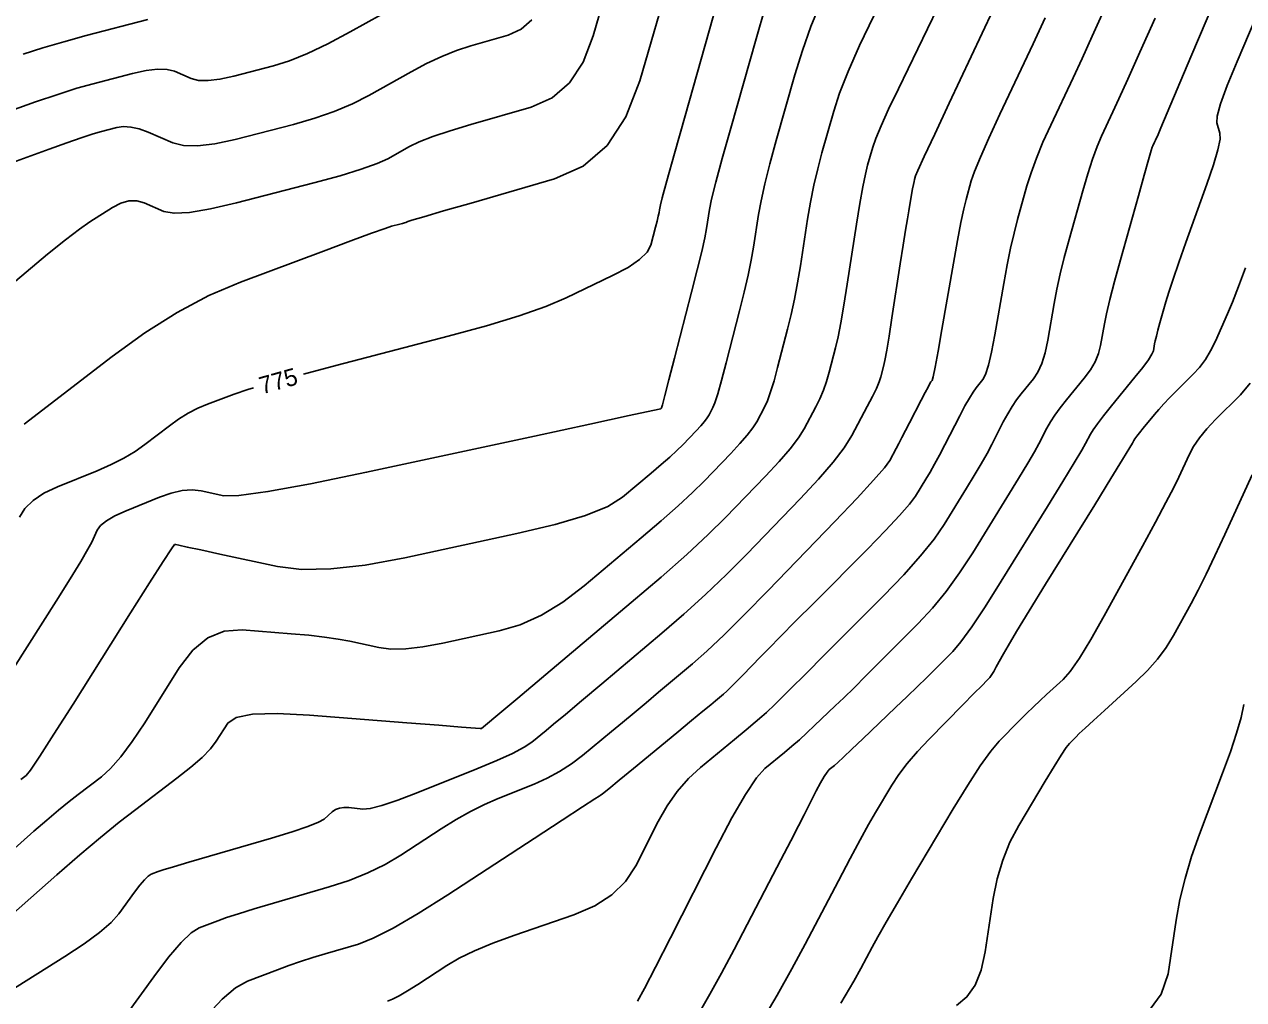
# Model space of a CAD drawing. Extents: x 2082232 to 2083549, y 592624 to 593832.
# Drawn here: x 2082779.32 to 2082828.72, y 593583.17 to 593622.7 of the extents above; entities that cross this region are included whole.
import ezdxf

# ---------------------------------------------------------------- set-up
doc = ezdxf.new("R2010")
doc.units = 0
doc.layers.add('DT_X_Contour_Major', color=7, linetype='Continuous')
doc.layers.add('DT_X_Contour_Minor', color=7, linetype='Continuous')

msp = doc.modelspace()

# ---------------------------------------------------------------- linework, layer by layer
at = {"layer": 'DT_X_Contour_Major'}
for points in [[(2082806.663, 593582.635), (2082807.094, 593583.392), (2082807.564, 593584.251), (2082808.073, 593585.212), (2082809.483, 593587.909), (2082809.969, 593588.84), (2082810.369, 593589.609), (2082810.683, 593590.216), (2082810.912, 593590.663), (2082811.406, 593591.637), (2082811.578, 593591.965), (2082811.723, 593592.218), (2082811.842, 593592.395), (2082811.934, 593592.497), (2082812.142, 593592.669), (2082812.273, 593592.784), (2082812.509, 593593.003), (2082812.849, 593593.323), (2082813.294, 593593.746), (2082814.621, 593595.011), (2082815.092, 593595.462), (2082815.508, 593595.865), (2082815.872, 593596.22), (2082816.181, 593596.528), (2082816.935, 593597.284), (2082817.27, 593597.675), (2082817.71, 593598.278), (2082818.254, 593599.095), (2082818.903, 593600.126), (2082820.773, 593603.158), (2082821.396, 593604.171), (2082821.861, 593604.934), (2082822.169, 593605.448), (2082822.32, 593605.713), (2082822.512, 593606.087), (2082822.62, 593606.264), (2082822.799, 593606.515), (2082823.049, 593606.839), (2082823.37, 593607.237), (2082824.32, 593608.396), (2082824.634, 593608.789), (2082824.864, 593609.099), (2082825.009, 593609.327), (2082825.069, 593609.471), (2082825.117, 593609.746), (2082825.144, 593609.877), (2082825.189, 593610.062), (2082825.252, 593610.301), (2082825.333, 593610.595), (2082825.573, 593611.453), (2082825.691, 593611.844), (2082825.866, 593612.376), (2082826.098, 593613.049), (2082826.386, 593613.861), (2082827.23, 593616.215), (2082827.5, 593617.007), (2082827.68, 593617.617), (2082827.768, 593618.045), (2082827.764, 593618.291), (2082827.633, 593618.705), (2082827.648, 593618.978), (2082827.79, 593619.483), (2082828.06, 593620.222), (2082828.457, 593621.194), (2082829.686, 593624.099)], [(2082790.622, 593608.526), (2082791.99, 593608.887), (2082796.487, 593610.057), (2082798.05, 593610.483), (2082799.369, 593610.885), (2082800.442, 593611.261), (2082801.27, 593611.613), (2082803.151, 593612.518), (2082803.777, 593612.849), (2082804.245, 593613.164), (2082804.553, 593613.462), (2082804.703, 593613.744), (2082804.892, 593614.474), (2082804.956, 593614.723), (2082805.005, 593614.924), (2082805.039, 593615.075), (2082805.058, 593615.177), (2082805.09, 593615.384), (2082805.162, 593615.667), (2082805.352, 593616.361), (2082805.662, 593617.467), (2082806.091, 593618.984), (2082807.393, 593623.577)], [(2082778.658, 593583.473), (2082780.956, 593584.921), (2082781.74, 593585.436), (2082782.367, 593585.898), (2082782.838, 593586.305), (2082783.152, 593586.658), (2082783.782, 593587.527), (2082784.001, 593587.817), (2082784.187, 593588.035), (2082784.34, 593588.182), (2082784.46, 593588.257), (2082784.734, 593588.362), (2082784.942, 593588.431), (2082785.359, 593588.558), (2082785.986, 593588.745), (2082786.823, 593588.99), (2082789.333, 593589.723), (2082790.173, 593589.977), (2082790.807, 593590.189), (2082791.238, 593590.361), (2082791.463, 593590.491), (2082791.793, 593590.783), (2082791.927, 593590.876), (2082792.085, 593590.936), (2082792.265, 593590.962), (2082792.467, 593590.956), (2082793.037, 593590.894), (2082793.336, 593590.919), (2082793.806, 593591.039), (2082794.446, 593591.255), (2082795.256, 593591.566), (2082797.646, 593592.523), (2082798.457, 593592.86), (2082799.099, 593593.152), (2082799.571, 593593.399), (2082799.874, 593593.602), (2082800.457, 593594.082), (2082800.762, 593594.336), (2082801.24, 593594.736), (2082801.891, 593595.282), (2082802.715, 593595.975), (2082805.143, 593598.019), (2082806.042, 593598.795), (2082806.915, 593599.589), (2082807.764, 593600.401), (2082808.589, 593601.232), (2082810.754, 593603.472), (2082811.494, 593604.262), (2082812.089, 593604.952), (2082812.54, 593605.542), (2082812.846, 593606.032), (2082813.471, 593607.206), (2082813.681, 593607.611), (2082813.843, 593607.946), (2082813.957, 593608.212), (2082814.022, 593608.408), (2082814.134, 593608.837), (2082814.186, 593609.081), (2082814.26, 593609.49), (2082814.355, 593610.064), (2082814.472, 593610.803), (2082814.811, 593612.994), (2082814.928, 593613.744), (2082815.024, 593614.351), (2082815.099, 593614.816), (2082815.153, 593615.137), (2082815.269, 593615.804), (2082815.309, 593616.029), (2082815.342, 593616.206), (2082815.368, 593616.333), (2082815.387, 593616.412), (2082815.427, 593616.556), (2082815.524, 593616.78), (2082815.783, 593617.347), (2082816.206, 593618.254), (2082816.792, 593619.504), (2082818.572, 593623.29)], [(2082779.267, 593621.493), (2082780.061, 593621.745), (2082780.912, 593621.994), (2082781.821, 593622.241), (2082784.32, 593622.893)], [(2082779.118, 593602.722), (2082779.34, 593603.078), (2082779.671, 593603.403), (2082780.11, 593603.696), (2082780.657, 593603.956), (2082782.261, 593604.609), (2082782.833, 593604.859), (2082783.348, 593605.119), (2082783.805, 593605.389), (2082784.205, 593605.67), (2082785.194, 593606.433), (2082785.568, 593606.703), (2082785.951, 593606.938), (2082786.341, 593607.139), (2082786.74, 593607.307), (2082787.813, 593607.709), (2082788.375, 593607.895), (2082788.6, 593607.961)]]:
    msp.add_lwpolyline(points, dxfattribs=at)
at = {"layer": 'DT_X_Contour_Minor'}
for points in [[(2082776.876, 593610.541), (2082779.392, 593612.659), (2082780.26, 593613.381), (2082780.979, 593613.96), (2082781.548, 593614.396), (2082781.968, 593614.688), (2082782.887, 593615.278), (2082783.226, 593615.455), (2082783.554, 593615.544), (2082783.871, 593615.547), (2082784.176, 593615.462), (2082784.975, 593615.118), (2082785.384, 593615.043), (2082786.01, 593615.077), (2082786.855, 593615.218), (2082787.918, 593615.467), (2082791.042, 593616.276), (2082792.108, 593616.564), (2082792.964, 593616.823), (2082793.608, 593617.052), (2082794.042, 593617.25), (2082794.917, 593617.741), (2082795.319, 593617.936), (2082795.868, 593618.15), (2082796.565, 593618.385), (2082797.409, 593618.64), (2082799.857, 593619.347), (2082800.703, 593619.726), (2082801.404, 593620.334), (2082801.96, 593621.169), (2082802.371, 593622.232), (2082803.274, 593625.37)], [(2082804.164, 593583.11), (2082804.445, 593583.629), (2082804.89, 593584.486), (2082805.5, 593585.682), (2082807.347, 593589.322), (2082807.99, 593590.547), (2082808.535, 593591.492), (2082808.98, 593592.157), (2082809.326, 593592.541), (2082810.119, 593593.193), (2082810.418, 593593.444), (2082810.721, 593593.709), (2082811.027, 593593.987), (2082811.338, 593594.278), (2082812.172, 593595.074), (2082812.519, 593595.408), (2082812.935, 593595.815), (2082813.418, 593596.294), (2082813.97, 593596.846), (2082815.532, 593598.415), (2082816.11, 593599.035), (2082816.671, 593599.719), (2082817.216, 593600.466), (2082817.745, 593601.278), (2082819.132, 593603.528), (2082819.603, 593604.296), (2082819.974, 593604.913), (2082820.247, 593605.38), (2082820.42, 593605.695), (2082820.749, 593606.335), (2082820.891, 593606.587), (2082821.07, 593606.861), (2082821.287, 593607.159), (2082821.54, 593607.479), (2082822.266, 593608.364), (2082822.512, 593608.696), (2082822.704, 593609.027), (2082822.842, 593609.357), (2082822.926, 593609.687), (2082823.079, 593610.564), (2082823.163, 593610.973), (2082823.301, 593611.542), (2082823.492, 593612.271), (2082823.736, 593613.159), (2082824.458, 593615.742), (2082824.697, 593616.592), (2082824.87, 593617.205), (2082824.978, 593617.582), (2082825.021, 593617.722), (2082825.048, 593617.779), (2082825.062, 593617.809), (2082825.083, 593617.856), (2082825.112, 593617.92), (2082825.148, 593618.001), (2082825.254, 593618.238), (2082825.367, 593618.501), (2082825.626, 593619.111), (2082826.032, 593620.069), (2082826.585, 593621.375), (2082828.254, 593625.319)], [(2082779.312, 593606.49), (2082782.875, 593609.239), (2082784.201, 593610.201), (2082785.509, 593611.022), (2082786.798, 593611.704), (2082788.069, 593612.246), (2082791.432, 593613.505), (2082792.551, 593613.922), (2082793.385, 593614.229), (2082793.934, 593614.426), (2082794.199, 593614.513), (2082794.525, 593614.597), (2082794.634, 593614.626), (2082794.717, 593614.65), (2082794.773, 593614.668), (2082794.804, 593614.68), (2082794.85, 593614.706), (2082795.023, 593614.76), (2082795.509, 593614.903), (2082796.306, 593615.136), (2082797.417, 593615.457), (2082800.793, 593616.432), (2082801.96, 593616.956), (2082802.926, 593617.793), (2082803.693, 593618.945), (2082804.261, 593620.411), (2082805.507, 593624.741)], [(2082778.752, 593619.196), (2082779.773, 593619.558), (2082780.672, 593619.861), (2082781.45, 593620.105), (2082782.106, 593620.29), (2082783.694, 593620.705), (2082784.247, 593620.827), (2082784.715, 593620.883), (2082785.098, 593620.873), (2082785.397, 593620.796), (2082786.079, 593620.503), (2082786.378, 593620.426), (2082786.765, 593620.416), (2082787.238, 593620.473), (2082787.799, 593620.596), (2082789.409, 593621.013), (2082790.057, 593621.216), (2082790.791, 593621.514), (2082791.611, 593621.905), (2082792.518, 593622.391), (2082795.052, 593623.812)], [(2082778.04, 593585.945), (2082780.636, 593588.23), (2082781.565, 593589.038), (2082782.408, 593589.751), (2082783.163, 593590.367), (2082783.831, 593590.886), (2082785.497, 593592.144), (2082786.065, 593592.591), (2082786.521, 593592.99), (2082786.865, 593593.341), (2082787.096, 593593.643), (2082787.564, 593594.384), (2082787.902, 593594.613), (2082788.566, 593594.743), (2082789.556, 593594.774), (2082790.871, 593594.707), (2082794.815, 593594.395), (2082796.109, 593594.293), (2082797.035, 593594.22), (2082797.592, 593594.175), (2082797.78, 593594.16), (2082797.791, 593594.157), (2082797.796, 593594.157), (2082797.802, 593594.157), (2082797.808, 593594.158), (2082797.816, 593594.159), (2082797.837, 593594.164), (2082798.006, 593594.302), (2082798.498, 593594.712), (2082799.312, 593595.396), (2082800.448, 593596.352), (2082803.909, 593599.264), (2082805.12, 593600.299), (2082806.16, 593601.218), (2082807.028, 593602.021), (2082807.723, 593602.709), (2082809.348, 593604.391), (2082809.904, 593604.984), (2082810.35, 593605.501), (2082810.689, 593605.944), (2082810.919, 593606.312), (2082811.387, 593607.193), (2082811.553, 593607.528), (2082811.699, 593607.874), (2082811.825, 593608.23), (2082811.931, 593608.597), (2082812.188, 593609.588), (2082812.29, 593610.028), (2082812.403, 593610.604), (2082812.528, 593611.315), (2082812.664, 593612.162), (2082813.042, 593614.603), (2082813.176, 593615.438), (2082813.294, 593616.113), (2082813.396, 593616.629), (2082813.482, 593616.985), (2082813.691, 593617.722), (2082813.815, 593618.077), (2082814.03, 593618.591), (2082814.335, 593619.262), (2082814.732, 593620.091), (2082815.91, 593622.513), (2082816.331, 593623.38)], [(2082778.894, 593596.621), (2082780.6, 593599.321), (2082781.17, 593600.23), (2082781.601, 593600.932), (2082781.893, 593601.427), (2082782.046, 593601.715), (2082782.267, 593602.205), (2082782.403, 593602.392), (2082782.644, 593602.584), (2082782.99, 593602.781), (2082783.442, 593602.984), (2082784.787, 593603.531), (2082785.271, 593603.701), (2082785.715, 593603.802), (2082786.118, 593603.832), (2082786.481, 593603.793), (2082787.394, 593603.596), (2082788.013, 593603.6), (2082789.185, 593603.76), (2082790.909, 593604.076), (2082793.185, 593604.548), (2082799.992, 593606.015), (2082802.226, 593606.497), (2082803.823, 593606.842), (2082804.783, 593607.05), (2082805.105, 593607.122), (2082805.115, 593607.13), (2082805.119, 593607.133), (2082805.122, 593607.136), (2082805.125, 593607.138), (2082805.127, 593607.141), (2082805.131, 593607.146), (2082805.133, 593607.147), (2082805.134, 593607.149), (2082805.135, 593607.15), (2082805.136, 593607.151), (2082805.137, 593607.154), (2082805.17, 593607.28), (2082805.268, 593607.657), (2082805.431, 593608.285), (2082805.658, 593609.164), (2082806.351, 593611.841), (2082806.584, 593612.756), (2082806.763, 593613.491), (2082806.888, 593614.047), (2082806.96, 593614.423), (2082807.078, 593615.188), (2082807.165, 593615.61), (2082807.338, 593616.299), (2082807.596, 593617.258), (2082807.939, 593618.484), (2082808.967, 593622.114), (2082809.339, 593623.374)], [(2082779.177, 593592.097), (2082779.386, 593592.255), (2082779.564, 593592.48), (2082779.941, 593593.037), (2082780.516, 593593.926), (2082781.291, 593595.147), (2082783.622, 593598.846), (2082784.389, 593600.059), (2082784.942, 593600.925), (2082785.281, 593601.444), (2082785.406, 593601.617), (2082785.454, 593601.613), (2082785.579, 593601.588), (2082785.918, 593601.516), (2082786.471, 593601.398), (2082787.239, 593601.232), (2082789.571, 593600.728), (2082790.549, 593600.609), (2082791.735, 593600.629), (2082793.128, 593600.787), (2082794.729, 593601.085), (2082799.274, 593602.065), (2082800.819, 593602.432), (2082802.048, 593602.799), (2082802.959, 593603.165), (2082803.553, 593603.532), (2082804.713, 593604.508), (2082805.119, 593604.855), (2082805.468, 593605.163), (2082805.759, 593605.433), (2082805.992, 593605.663), (2082806.537, 593606.227), (2082806.723, 593606.426), (2082806.873, 593606.6), (2082806.986, 593606.748), (2082807.064, 593606.871), (2082807.221, 593607.167), (2082807.298, 593607.363), (2082807.412, 593607.729), (2082807.562, 593608.267), (2082807.749, 593608.975), (2082808.297, 593611.09), (2082808.486, 593611.846), (2082808.643, 593612.528), (2082808.768, 593613.136), (2082808.861, 593613.67), (2082809.066, 593614.993), (2082809.169, 593615.552), (2082809.323, 593616.237), (2082809.529, 593617.048), (2082809.787, 593617.985), (2082810.542, 593620.65), (2082810.846, 593621.64), (2082811.191, 593622.61), (2082811.578, 593623.561)], [(2082786.744, 593582.552), (2082787.334, 593583.194), (2082787.87, 593583.65), (2082788.354, 593583.919), (2082789.574, 593584.385), (2082790.037, 593584.557), (2082790.513, 593584.722), (2082791.001, 593584.88), (2082791.501, 593585.031), (2082792.851, 593585.425), (2082793.457, 593585.661), (2082794.264, 593586.073), (2082795.272, 593586.662), (2082796.479, 593587.428), (2082799.968, 593589.706), (2082801.114, 593590.454), (2082801.937, 593590.99), (2082802.437, 593591.315), (2082802.614, 593591.426), (2082802.653, 593591.442), (2082802.748, 593591.515), (2082803.005, 593591.723), (2082803.422, 593592.065), (2082804.001, 593592.542), (2082805.76, 593593.993), (2082806.352, 593594.481), (2082806.809, 593594.86), (2082807.132, 593595.127), (2082807.32, 593595.285), (2082807.643, 593595.556), (2082807.783, 593595.68), (2082807.96, 593595.849), (2082808.174, 593596.062), (2082808.426, 593596.319), (2082809.146, 593597.064), (2082809.484, 593597.41), (2082809.958, 593597.891), (2082810.568, 593598.507), (2082811.314, 593599.257), (2082813.484, 593601.435), (2082814.216, 593602.182), (2082814.784, 593602.789), (2082815.188, 593603.256), (2082815.429, 593603.583), (2082815.851, 593604.267), (2082816.018, 593604.547), (2082816.201, 593604.872), (2082816.402, 593605.243), (2082816.619, 593605.659), (2082817.222, 593606.831), (2082817.432, 593607.232), (2082817.612, 593607.554), (2082817.762, 593607.798), (2082817.881, 593607.964), (2082818.159, 593608.302), (2082818.267, 593608.51), (2082818.383, 593608.883), (2082818.507, 593609.418), (2082818.639, 593610.118), (2082819.003, 593612.201), (2082819.14, 593612.948), (2082819.279, 593613.628), (2082819.419, 593614.241), (2082819.561, 593614.786), (2082819.943, 593616.149), (2082820.11, 593616.686), (2082820.327, 593617.276), (2082820.592, 593617.918), (2082820.906, 593618.613), (2082821.81, 593620.535), (2082822.174, 593621.318), (2082822.589, 593622.224), (2082823.055, 593623.253)], [(2082778.231, 593616.884), (2082780.318, 593617.64), (2082781.034, 593617.897), (2082781.619, 593618.099), (2082782.071, 593618.246), (2082782.391, 593618.34), (2082783.068, 593618.517), (2082783.337, 593618.555), (2082783.637, 593618.535), (2082783.967, 593618.459), (2082784.328, 593618.326), (2082785.33, 593617.895), (2082785.77, 593617.782), (2082786.338, 593617.768), (2082787.034, 593617.851), (2082787.858, 593618.032), (2082790.226, 593618.644), (2082791.083, 593618.89), (2082791.877, 593619.168), (2082792.61, 593619.479), (2082793.28, 593619.821), (2082794.984, 593620.777), (2082795.615, 593621.111), (2082796.228, 593621.397), (2082796.824, 593621.634), (2082797.402, 593621.823), (2082798.921, 593622.262), (2082799.446, 593622.497), (2082799.881, 593622.874)], [(2082778.245, 593588.711), (2082779.706, 593589.997), (2082780.229, 593590.452), (2082780.703, 593590.853), (2082781.128, 593591.199), (2082781.504, 593591.492), (2082782.441, 593592.199), (2082782.814, 593592.536), (2082783.231, 593593.014), (2082783.691, 593593.633), (2082784.194, 593594.395), (2082785.593, 593596.615), (2082786.145, 593597.336), (2082786.754, 593597.834), (2082787.418, 593598.109), (2082788.139, 593598.162), (2082790.134, 593598.004), (2082790.844, 593597.94), (2082791.476, 593597.868), (2082792.032, 593597.786), (2082792.51, 593597.696), (2082793.681, 593597.443), (2082794.172, 593597.383), (2082794.768, 593597.393), (2082795.468, 593597.473), (2082796.272, 593597.622), (2082798.555, 593598.114), (2082799.413, 593598.367), (2082800.273, 593598.756), (2082801.135, 593599.28), (2082802.001, 593599.942), (2082804.311, 593601.886), (2082805.12, 593602.577), (2082805.814, 593603.19), (2082806.393, 593603.727), (2082806.858, 593604.186), (2082807.943, 593605.309), (2082808.313, 593605.705), (2082808.612, 593606.051), (2082808.838, 593606.346), (2082808.991, 593606.592), (2082809.304, 593607.18), (2082809.426, 593607.445), (2082809.555, 593607.802), (2082809.694, 593608.248), (2082809.84, 593608.786), (2082810.242, 593610.339), (2082810.388, 593610.937), (2082810.523, 593611.566), (2082810.648, 593612.226), (2082810.763, 593612.916), (2082811.054, 593614.798), (2082811.172, 593615.495), (2082811.309, 593616.175), (2082811.463, 593616.839), (2082811.635, 593617.485), (2082812.117, 593619.186), (2082812.353, 593619.905), (2082812.702, 593620.788), (2082813.162, 593621.834), (2082813.735, 593623.044)], [(2082782.847, 593581.733), (2082784.561, 593584.099), (2082785.159, 593584.889), (2082785.665, 593585.483), (2082786.082, 593585.883), (2082786.407, 593586.088), (2082787.154, 593586.374), (2082787.505, 593586.498), (2082787.997, 593586.658), (2082788.631, 593586.853), (2082789.407, 593587.082), (2082791.664, 593587.74), (2082792.481, 593588.006), (2082793.239, 593588.31), (2082793.938, 593588.652), (2082794.578, 593589.032), (2082796.206, 593590.095), (2082796.808, 593590.471), (2082797.394, 593590.802), (2082797.964, 593591.088), (2082798.517, 593591.329), (2082799.97, 593591.911), (2082800.502, 593592.147), (2082801.007, 593592.42), (2082801.486, 593592.728), (2082801.938, 593593.072), (2082803.108, 593594.037), (2082803.557, 593594.409), (2082804.024, 593594.798), (2082804.511, 593595.205), (2082805.018, 593595.63), (2082806.393, 593596.788), (2082806.971, 593597.299), (2082807.674, 593597.964), (2082808.502, 593598.783), (2082809.454, 593599.755), (2082812.16, 593602.554), (2082813.059, 593603.495), (2082813.73, 593604.219), (2082814.171, 593604.727), (2082814.383, 593605.018), (2082814.641, 593605.504), (2082814.748, 593605.706), (2082814.875, 593605.949), (2082815.022, 593606.232), (2082815.189, 593606.555), (2082815.659, 593607.471), (2082815.816, 593607.775), (2082815.934, 593607.998), (2082816.012, 593608.142), (2082816.052, 593608.206), (2082816.105, 593608.271), (2082816.144, 593608.418), (2082816.222, 593608.81), (2082816.339, 593609.449), (2082816.496, 593610.333), (2082816.964, 593613.019), (2082817.128, 593613.936), (2082817.268, 593614.671), (2082817.383, 593615.226), (2082817.474, 593615.599), (2082817.685, 593616.352), (2082817.817, 593616.733), (2082818.055, 593617.311), (2082818.399, 593618.086), (2082818.849, 593619.058), (2082820.191, 593621.913), (2082820.679, 593622.958)], [(2082794.038, 593583.109), (2082794.238, 593583.187), (2082794.508, 593583.326), (2082794.848, 593583.525), (2082795.256, 593583.785), (2082796.439, 593584.557), (2082796.941, 593584.85), (2082797.561, 593585.15), (2082798.298, 593585.457), (2082799.152, 593585.771), (2082801.586, 593586.616), (2082802.427, 593586.978), (2082803.126, 593587.428), (2082803.682, 593587.968), (2082804.094, 593588.596), (2082805.005, 593590.391), (2082805.368, 593591.032), (2082805.775, 593591.612), (2082806.225, 593592.13), (2082806.719, 593592.585), (2082808.095, 593593.717), (2082808.562, 593594.103), (2082808.933, 593594.415), (2082809.206, 593594.65), (2082809.383, 593594.81), (2082809.724, 593595.136), (2082809.947, 593595.354), (2082810.361, 593595.765), (2082810.965, 593596.369), (2082811.759, 593597.165), (2082814.13, 593599.545), (2082814.95, 593600.395), (2082815.633, 593601.159), (2082816.179, 593601.838), (2082816.587, 593602.43), (2082817.492, 593603.897), (2082817.81, 593604.421), (2082818.088, 593604.892), (2082818.324, 593605.311), (2082818.519, 593605.677), (2082818.985, 593606.583), (2082819.161, 593606.909), (2082819.341, 593607.208), (2082819.524, 593607.478), (2082819.711, 593607.722), (2082820.212, 593608.333), (2082820.389, 593608.603), (2082820.543, 593608.955), (2082820.674, 593609.388), (2082820.783, 593609.902), (2082821.041, 593611.383), (2082821.152, 593611.961), (2082821.29, 593612.585), (2082821.455, 593613.256), (2082821.649, 593613.972), (2082822.201, 593615.945), (2082822.404, 593616.639), (2082822.598, 593617.24), (2082822.785, 593617.75), (2082822.964, 593618.167), (2082823.429, 593619.157), (2082823.667, 593619.673), (2082824.031, 593620.477), (2082824.522, 593621.571), (2082825.14, 593622.953)], [(2082809.165, 593582.235), (2082809.823, 593583.359), (2082810.42, 593584.42), (2082810.955, 593585.417), (2082812.302, 593587.994), (2082812.775, 593588.891), (2082813.183, 593589.651), (2082813.527, 593590.273), (2082813.806, 593590.757), (2082814.465, 593591.865), (2082814.745, 593592.293), (2082815.091, 593592.747), (2082815.503, 593593.228), (2082815.982, 593593.734), (2082817.346, 593595.119), (2082817.796, 593595.575), (2082818.122, 593595.905), (2082818.323, 593596.109), (2082818.401, 593596.187), (2082818.444, 593596.225), (2082818.471, 593596.263), (2082818.523, 593596.347), (2082818.597, 593596.478), (2082818.695, 593596.655), (2082818.988, 593597.189), (2082819.177, 593597.515), (2082819.525, 593598.094), (2082820.033, 593598.925), (2082820.699, 593600.008), (2082822.687, 593603.232), (2082823.342, 593604.294), (2082823.816, 593605.065), (2082824.109, 593605.544), (2082824.22, 593605.731), (2082824.276, 593605.839), (2082824.315, 593605.901), (2082824.392, 593606.003), (2082824.506, 593606.148), (2082824.656, 593606.333), (2082825.108, 593606.883), (2082825.289, 593607.096), (2082825.494, 593607.323), (2082825.723, 593607.564), (2082825.976, 593607.819), (2082826.682, 593608.517), (2082826.937, 593608.798), (2082827.171, 593609.116), (2082827.384, 593609.471), (2082827.576, 593609.864), (2082828.062, 593610.963), (2082828.265, 593611.445), (2082828.51, 593612.068), (2082828.797, 593612.831)], [(2082812.396, 593583.027), (2082812.925, 593583.917), (2082813.214, 593584.43), (2082813.667, 593585.297), (2082813.895, 593585.714), (2082814.238, 593586.316), (2082814.696, 593587.101), (2082815.27, 593588.071), (2082816.954, 593590.904), (2082817.544, 593591.872), (2082818.053, 593592.651), (2082818.479, 593593.242), (2082818.823, 593593.645), (2082819.633, 593594.466), (2082819.93, 593594.764), (2082820.213, 593595.042), (2082820.483, 593595.3), (2082820.74, 593595.538), (2082821.408, 593596.146), (2082821.7, 593596.478), (2082822.074, 593597.018), (2082822.532, 593597.768), (2082823.072, 593598.725), (2082824.624, 593601.556), (2082825.153, 593602.528), (2082825.574, 593603.318), (2082825.89, 593603.927), (2082826.098, 593604.354), (2082826.512, 593605.254), (2082826.695, 593605.596), (2082826.934, 593605.947), (2082827.23, 593606.308), (2082827.582, 593606.679), (2082828.595, 593607.68), (2082828.992, 593608.155)], [(2082817.085, 593582.942), (2082817.507, 593583.282), (2082817.842, 593583.756), (2082818.092, 593584.366), (2082818.256, 593585.11), (2082818.579, 593587.275), (2082818.735, 593588.069), (2082818.96, 593588.827), (2082819.254, 593589.55), (2082819.617, 593590.237), (2082820.678, 593592.023), (2082821.039, 593592.621), (2082821.323, 593593.075), (2082821.532, 593593.387), (2082821.665, 593593.555), (2082821.919, 593593.813), (2082822.063, 593593.953), (2082822.305, 593594.179), (2082822.644, 593594.491), (2082823.08, 593594.89), (2082824.372, 593596.066), (2082824.83, 593596.513), (2082825.233, 593596.972), (2082825.582, 593597.443), (2082825.877, 593597.926), (2082826.591, 593599.228), (2082826.877, 593599.769), (2082827.201, 593600.414), (2082827.562, 593601.164), (2082827.96, 593602.018), (2082829.072, 593604.436)], [(2082824.782, 593582.583), (2082825.385, 593583.402), (2082825.667, 593584.22), (2082825.992, 593586.397), (2082826.143, 593587.227), (2082826.35, 593588.084), (2082826.615, 593588.969), (2082826.937, 593589.88), (2082827.872, 593592.348), (2082828.189, 593593.216), (2082828.439, 593593.97), (2082828.621, 593594.61), (2082828.736, 593595.137)]]:
    msp.add_lwpolyline(points, dxfattribs=at)

# ---------------------------------------------------------------- texts
at = {"layer": 'DT_X_Contour_Major'}
msp.add_text('775', height=0.7, rotation=15.6188, dxfattribs=at).set_placement((2082788.947, 593607.701))

doc.saveas('drawing.dxf')
